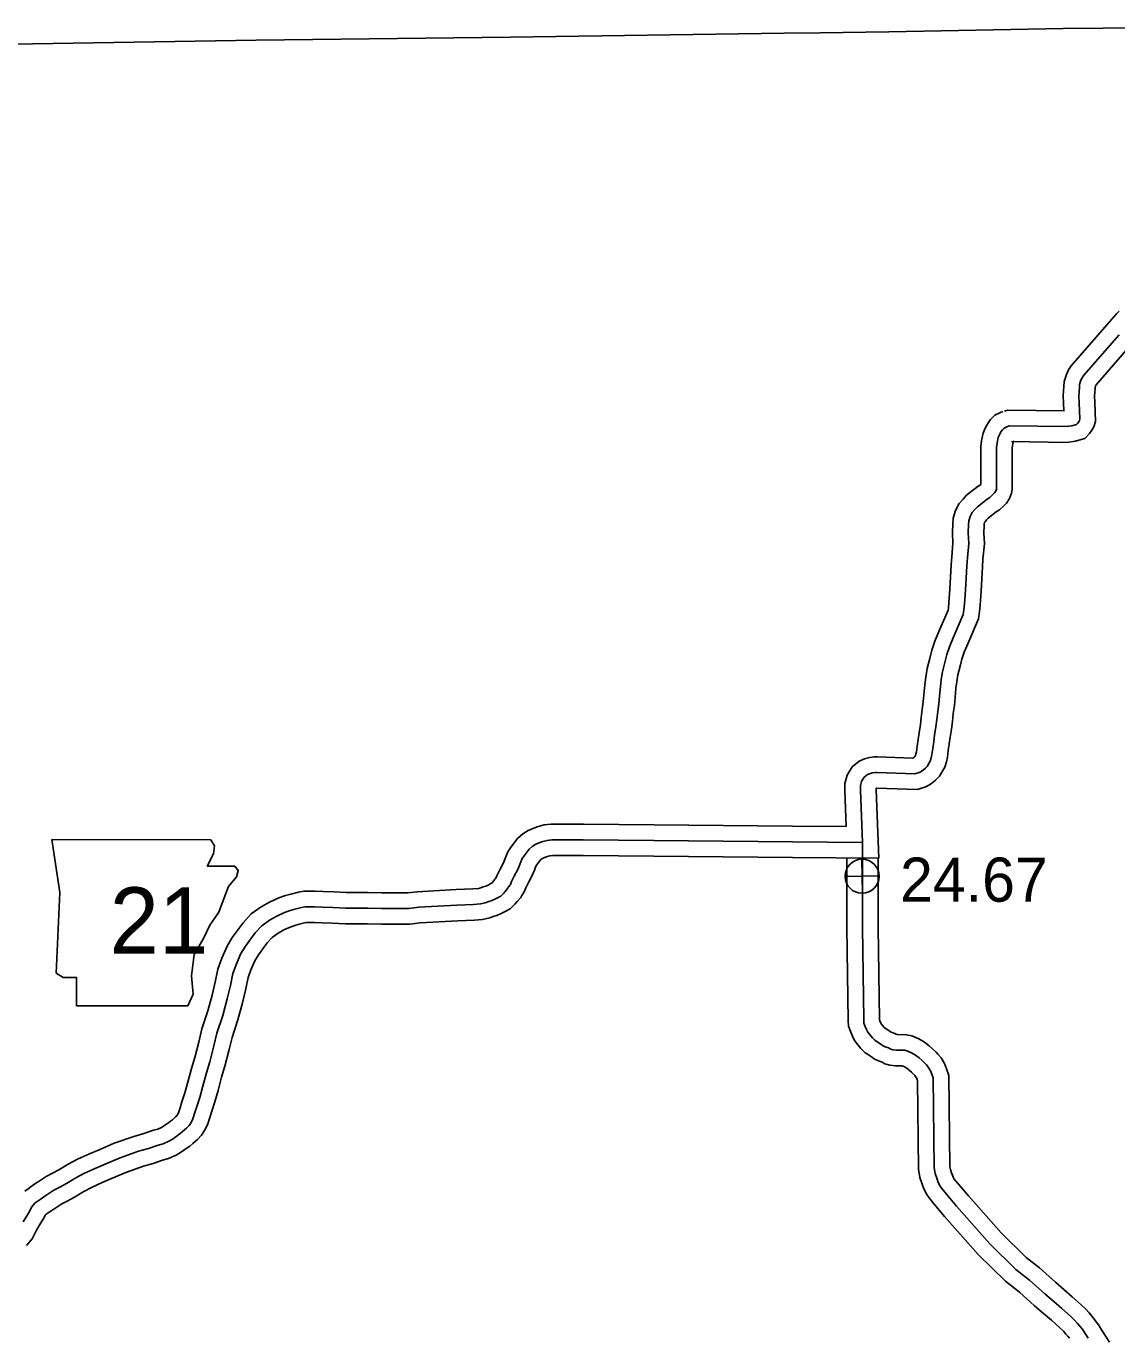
# Model space of a CAD drawing. Extents: x -83719 to 153526, y -11835 to 11446.
# Drawn here: x 10118.8 to 10466.7, y 934.7 to 1353.2 of the extents above; entities that cross this region are included whole.
import ezdxf

# ---------------------------------------------------------------- set-up
doc = ezdxf.new("R2010")
doc.units = 0
for name, color, linetype in [('Level 1', 7, 'Continuous'), ('Level 10', 7, 'Continuous'), ('Level 11', 7, 'Continuous'), ('Level 21', 7, 'Continuous'), ('Level 25', 7, 'Continuous'), ('Level 26', 7, 'Continuous'), ('Level 59', 7, 'Continuous')]:
    doc.layers.add(name, color=color, linetype=linetype)

msp = doc.modelspace()

# ---------------------------------------------------------------- linework, layer by layer
at = {"layer": 'Level 1'}
msp.add_lwpolyline([(10067.73, 1347.54), (10107.73, 1347.41), (10192.16, 1348.71), (10273.27, 1349.67), (10360.54, 1350.95), (10372.01, 1351.05), (10393.98, 1351.43), (10449.58, 1352.46), (10539.16, 1353.2), (10563.99, 1353.18)], dxfattribs=at)
at = {"layer": 'Level 10'}
for points in [[(10467.49, 1262.28), (10466.55, 1261.43), (10463.64, 1258.02), (10452.17, 1244.85), (10451.27, 1243.51), (10450.6, 1242.11), (10449.89, 1239.79), (10449.75, 1238.12), (10449.7, 1236.91), (10449.62, 1235.22), (10449.7, 1232.88), (10449.8, 1230.43), (10431.89, 1230.69), (10430.82, 1230.4)], [(10471.22, 1251.49), (10460.12, 1238.76), (10459.98, 1238.55), (10459.94, 1238.47), (10459.77, 1237.91), (10459.74, 1237.51), (10459.69, 1236.45), (10459.63, 1235.13), (10459.69, 1233.26), (10459.95, 1227.06), (10459.35, 1225.4), (10458.76, 1224.25), (10457.99, 1223.22), (10456.5, 1221.67), (10454.59, 1221.13), (10453.53, 1220.76), (10450.68, 1220.42), (10433.14, 1220.67)], [(10430.35, 1230.25), (10429.6, 1229.97), (10427.82, 1229.04), (10426.44, 1227.69), (10425.51, 1226.47), (10424.69, 1224.98), (10424.07, 1223.38), (10423.56, 1220.98), (10423.36, 1219.06), (10423.35, 1207.04), (10423.07, 1206.78), (10422.47, 1206.4), (10418.79, 1203.55), (10417.64, 1202.26), (10416.43, 1200.86), (10415.21, 1198.69), (10414.52, 1196.26), (10414.35, 1194.52), (10414.24, 1191.45), (10414.43, 1188.23), (10414.03, 1183.91), (10413.87, 1181.29), (10413.43, 1173.57), (10413.11, 1169.3), (10412.96, 1167.52), (10412.86, 1166.81), (10409.95, 1160.03), (10408.64, 1156.96), (10407.7, 1154.1), (10407, 1151.39), (10406.23, 1148.24), (10405.76, 1145.49), (10405.44, 1143.06), (10405.15, 1139.89), (10404.93, 1137.58), (10404.61, 1135.12), (10404.32, 1132.57), (10404.04, 1130.34), (10403.62, 1127.73), (10403.35, 1125.61), (10403.02, 1123.49), (10402.78, 1121.7), (10402.6, 1120.88), (10402.5, 1120.53), (10402.3, 1120.17), (10401.93, 1119.88), (10401.64, 1119.65), (10390.23, 1120.02), (10389.42, 1120.01), (10387.87, 1119.87), (10386.18, 1119.38), (10384.51, 1118.71), (10382.26, 1116.83), (10380.65, 1114.23), (10379.89, 1111.51), (10379.92, 1109.28), (10380.39, 1097.79)], [(10433.88, 1220.9), (10433.85, 1220.88), (10433.76, 1220.73), (10433.68, 1220.51), (10433.45, 1219.43), (10433.36, 1218.54), (10433.34, 1205.41), (10433.14, 1204.17), (10432.51, 1202.45), (10431.46, 1201.04), (10430.61, 1200.15), (10429.25, 1198.85), (10428.2, 1198.19), (10425.63, 1196.2), (10425.15, 1195.66), (10424.65, 1195.09), (10424.51, 1194.83), (10424.38, 1194.38), (10424.33, 1193.85), (10424.25, 1191.57), (10424.45, 1188.06), (10424, 1183.15), (10423.85, 1180.7), (10423.41, 1172.92), (10423.08, 1168.5), (10422.9, 1166.4), (10422.58, 1164.1), (10419.14, 1156.09), (10418.01, 1153.44), (10417.3, 1151.27), (10416.69, 1148.95), (10416.03, 1146.21), (10415.65, 1143.99), (10415.38, 1141.95), (10415.1, 1138.97), (10414.87, 1136.47), (10414.54, 1133.91), (10414.25, 1131.38), (10413.94, 1128.92), (10413.52, 1126.31), (10413.25, 1124.22), (10412.92, 1122.05), (10412.63, 1119.96), (10412.31, 1118.5), (10411.85, 1116.78), (10411.24, 1115.67), (10410.18, 1113.84), (10408.88, 1112.64), (10408.11, 1112.01), (10406.96, 1111.13), (10405.49, 1110.37), (10402.96, 1109.61), (10390.16, 1110.02), (10389.97, 1110.02), (10389.91, 1110.01), (10389.92, 1109.57), (10390.81, 1087.71)], [(10380.39, 1097.79), (10363.27, 1097.93), (10319.09, 1098.4), (10296.52, 1098.61), (10289.45, 1098.62), (10287.93, 1098.6), (10286.12, 1098.61), (10284.03, 1098.34), (10282.09, 1097.88), (10280.13, 1097.12), (10278.95, 1096.56), (10277.22, 1095.53), (10275.5, 1094.04), (10273.48, 1091.35), (10272.43, 1089.75), (10271.58, 1087.6), (10271.04, 1086.26), (10269.96, 1084.25), (10269.04, 1082.33), (10268.8, 1081.74), (10268.45, 1081.24), (10268.32, 1081.01), (10267.71, 1080.28), (10267.39, 1079.89), (10267.21, 1079.72), (10266.79, 1079.49), (10266.14, 1079.15), (10265.35, 1078.83), (10264.59, 1078.56), (10263.8, 1078.26), (10263.01, 1078.09), (10261.24, 1077.98), (10255.92, 1077.75), (10243.52, 1077.03), (10240.5, 1076.66), (10232.19, 1076.64), (10227.84, 1076.73), (10224.83, 1076.78), (10220.86, 1076.75), (10216.88, 1076.97), (10213.46, 1077.11), (10210.93, 1077.17), (10208.75, 1077.21), (10207.31, 1077.14), (10205.62, 1076.92), (10203.14, 1076.25), (10201.51, 1075.79), (10199.32, 1075.07), (10196.38, 1073.71), (10193.68, 1072.16), (10190.57, 1069.91), (10187.94, 1067.1), (10184.49, 1062.4), (10182.83, 1059.59), (10181.15, 1055.86), (10179.89, 1052.33), (10179.03, 1048.2), (10178.04, 1044.02), (10176.68, 1039), (10174.78, 1033.24), (10173.81, 1029.02), (10172.54, 1024.09), (10171.47, 1020.55), (10170.33, 1016.25), (10169.35, 1012.83), (10168.46, 1009.97), (10167.84, 1008.08), (10167.3, 1006.46), (10167.01, 1005.89), (10166.77, 1005.53), (10166.42, 1005.15), (10165.39, 1004.25), (10164.83, 1003.77), (10164.12, 1003.27), (10163.34, 1002.73), (10162.87, 1002.4), (10161.88, 1001.8), (10160.75, 1001.27), (10159.41, 1000.92), (10156.25, 999.87), (10153.08, 998.94), (10146.87, 996.73), (10142.05, 994.66), (10138.99, 993.39), (10135.17, 991.67), (10132.16, 990.08), (10129.12, 988.23), (10127.17, 987.15), (10125.09, 986.1), (10122.53, 984.42), (10121.88, 983.96), (10120.35, 982.92), (10119.35, 982.21), (10118.35, 981.5)], [(10390.6, 1092.75), (10390.6, 1092.08)], [(10390.81, 1087.71), (10363.18, 1087.93), (10318.99, 1088.4), (10296.47, 1088.61), (10289.53, 1088.62), (10287.99, 1088.6), (10286.73, 1088.6), (10285.83, 1088.49), (10285.05, 1088.3), (10284.09, 1087.93), (10283.68, 1087.74), (10283.09, 1087.39), (10282.85, 1087.18), (10281.67, 1085.61), (10281.35, 1085.12), (10280.87, 1083.9), (10280.12, 1082.02), (10278.87, 1079.72), (10278.19, 1078.28), (10277.66, 1076.98), (10276.9, 1075.86), (10276.51, 1075.22), (10275.42, 1073.91), (10274.7, 1073.02), (10273.11, 1071.56), (10271.54, 1070.68), (10270.34, 1070.06), (10268.88, 1069.47), (10268.05, 1069.18), (10266.65, 1068.64), (10264.38, 1068.16), (10261.76, 1067.99), (10256.42, 1067.76), (10244.43, 1067.06), (10241.13, 1066.66), (10232.1, 1066.64), (10227.65, 1066.73), (10224.79, 1066.78), (10220.62, 1066.74), (10216.39, 1066.98), (10213.13, 1067.12), (10210.73, 1067.18), (10208.91, 1067.2), (10208.21, 1067.17), (10207.58, 1067.09), (10205.81, 1066.61), (10204.45, 1066.22), (10202.99, 1065.74), (10200.97, 1064.81), (10199.11, 1063.75), (10197.21, 1062.37), (10195.65, 1060.7), (10192.85, 1056.89), (10191.72, 1054.98), (10190.44, 1052.12), (10189.54, 1049.61), (10188.79, 1046.03), (10187.73, 1041.56), (10186.26, 1036.12), (10184.42, 1030.54), (10183.53, 1026.65), (10182.17, 1021.39), (10181.09, 1017.82), (10179.97, 1013.6), (10178.93, 1009.97), (10177.99, 1006.94), (10177.34, 1004.93), (10176.55, 1002.59), (10175.68, 1000.87), (10174.68, 999.34), (10173.39, 997.96), (10171.93, 996.68), (10170.98, 995.86), (10169.84, 995.07), (10169.04, 994.51), (10168.32, 994.01), (10166.61, 992.97), (10164.16, 991.83), (10162.25, 991.33), (10159.24, 990.33), (10156.17, 989.42), (10150.52, 987.42), (10145.94, 985.45), (10142.97, 984.22), (10139.57, 982.68), (10137.1, 981.37), (10134.13, 979.58), (10131.85, 978.31), (10130.1, 977.43), (10128.17, 976.16), (10127.58, 975.74), (10126.07, 974.72), (10125.16, 974.07), (10124.9, 973.88), (10124.83, 973.81), (10124.5, 973.07), (10123.44, 971.33), (10122.2, 969.24), (10120.71, 966.21), (10118.88, 964.1)], [(10380.6, 1087.65), (10380.59, 1065.55)], [(10390.6, 1087.79), (10390.59, 1065.55)]]:
    msp.add_lwpolyline(points, dxfattribs=at)
at = {"layer": 'Level 11'}
for points in [[(10380.6, 1065.48), (10380.99, 1035.97), (10381.09, 1034.08), (10381.81, 1032.2), (10382.33, 1030.9), (10383.05, 1029.53), (10384.17, 1028.04), (10385.03, 1026.98), (10386.46, 1025.6), (10387.53, 1024.97), (10388.43, 1024.31), (10389.44, 1023.57), (10390.94, 1022.91), (10391.79, 1022.58), (10392.69, 1022.11), (10394.32, 1021.62), (10396.1, 1021.5), (10398.27, 1021.43), (10398.91, 1021.13), (10399.73, 1020.67), (10400.42, 1020.12), (10401.17, 1019.47), (10401.84, 1018.83), (10402.22, 1018.41), (10402.49, 1018.1), (10402.77, 1017.63), (10403.04, 1017.02), (10403.12, 1016.77), (10403.47, 988.46), (10403.85, 985.87), (10404.53, 983.97), (10405.14, 982.2), (10406.1, 980.42), (10406.88, 979.31), (10408.47, 977.34), (10411.74, 973.41), (10422.51, 961.26), (10431.14, 952.74), (10435.6, 949.27), (10440.47, 944.91), (10443.3, 942.44), (10445.89, 940.25), (10448.48, 937.88), (10449.66, 936.74), (10450.47, 935.87), (10451.09, 935.16), (10451.6, 934.51)], [(10390.59, 1065.62), (10390.99, 1036.28), (10391, 1036.17), (10391.11, 1035.86), (10391.42, 1035.1), (10391.53, 1034.89), (10392.05, 1034.2), (10392.42, 1033.75), (10392.55, 1033.62), (10393.02, 1033.34), (10394.35, 1032.37), (10394.49, 1032.27), (10394.74, 1032.16), (10395.9, 1031.72), (10396.3, 1031.51), (10396.62, 1031.49), (10399.62, 1031.39), (10401.35, 1031.03), (10403.5, 1030.02), (10405.31, 1028.99), (10406.78, 1027.84), (10407.92, 1026.86), (10409.02, 1025.8), (10409.66, 1025.1), (10410.61, 1024.02), (10411.7, 1022.18), (10412.41, 1020.54), (10413.1, 1018.4), (10413.46, 989.26), (10413.6, 988.32), (10413.97, 987.29), (10414.34, 986.21), (10414.62, 985.68), (10414.86, 985.34), (10416.2, 983.69), (10419.33, 979.92), (10429.77, 968.14), (10437.75, 960.27), (10442.01, 956.95), (10447.09, 952.4), (10449.81, 950.03), (10452.5, 947.76), (10455.34, 945.16), (10456.79, 943.75), (10457.89, 942.58), (10458.77, 941.57), (10459.61, 940.51), (10461.03, 938.5), (10461.79, 937.24), (10462.5, 936.23), (10463.36, 934.8), (10464.34, 933.3)]]:
    msp.add_lwpolyline(points, dxfattribs=at)
at = {"layer": 'Level 21'}
msp.add_lwpolyline([(10126.9, 1093.64), (10129.44, 1076.72), (10128.31, 1051.07), (10130.57, 1049.66), (10134.8, 1049.66), (10134.8, 1040.63), (10170.32, 1040.63), (10172.02, 1044.3), (10171.45, 1050.22), (10172.3, 1056.99), (10175.4, 1062.34), (10177.37, 1066.29), (10180.19, 1070.52), (10181.88, 1075.03), (10183.29, 1078.7), (10185.83, 1081.8), (10186.4, 1083.77), (10185.27, 1085.18), (10176.53, 1085.18), (10178.5, 1089.13), (10178.78, 1091.67), (10177.61, 1093.62)], close=True, dxfattribs=at)
at = {"layer": 'Level 26'}
for p, q in [((10385.56, 1076.53), (10385.31, 1087.38)), ((10380.01, 1081.83), (10390.86, 1082.08))]:
    msp.add_line(p, q, dxfattribs=at)
msp.add_circle((10385.43, 1081.95), 5.43, dxfattribs=at)
at = {"layer": 'Level 59'}
for points in [[(10467.43, 1254.75), (10456.15, 1241.81), (10455.63, 1241.03), (10455.27, 1240.29), (10454.83, 1238.85), (10454.75, 1237.81), (10454.7, 1236.68), (10454.62, 1235.17), (10454.69, 1233.07), (10454.91, 1227.84), (10454.76, 1227.4), (10454.5, 1226.9), (10454.17, 1226.46), (10453.84, 1226.12), (10453.08, 1225.9), (10452.38, 1225.66), (10450.42, 1225.42), (10432.51, 1225.68), (10432.11, 1225.57)], [(10432.11, 1225.57), (10431.65, 1225.4), (10430.79, 1224.95), (10430.2, 1224.37), (10429.71, 1223.73), (10429.22, 1222.85), (10428.87, 1221.95), (10428.5, 1220.21), (10428.36, 1218.8), (10428.34, 1205.82), (10428.28, 1205.45), (10428.06, 1204.85), (10427.64, 1204.27), (10427.08, 1203.69), (10426.16, 1202.81), (10425.34, 1202.3), (10422.21, 1199.87), (10421.39, 1198.96), (10420.54, 1197.98), (10419.86, 1196.76), (10419.45, 1195.32), (10419.34, 1194.18), (10419.25, 1191.51), (10419.44, 1188.14), (10419.02, 1183.53), (10418.86, 1180.99), (10418.42, 1173.24), (10418.1, 1168.9), (10417.93, 1166.96), (10417.72, 1165.46), (10414.54, 1158.06), (10413.33, 1155.2), (10412.5, 1152.68), (10411.84, 1150.17), (10411.13, 1147.22), (10410.7, 1144.74), (10410.41, 1142.5), (10410.12, 1139.43), (10409.9, 1137.02), (10409.57, 1134.51), (10409.28, 1131.97), (10408.99, 1129.63), (10408.57, 1127.02), (10408.3, 1124.91), (10407.97, 1122.77), (10407.7, 1120.83), (10407.46, 1119.69), (10407.17, 1118.65), (10406.88, 1118.11), (10406.23, 1117), (10405.61, 1116.42), (10405.02, 1115.95), (10404.26, 1115.36), (10403.6, 1115.02), (10402.31, 1114.63), (10390.2, 1115.02), (10389.7, 1115.01), (10388.8, 1114.93), (10387.8, 1114.65), (10387.11, 1114.37), (10386.09, 1113.52), (10385.28, 1112.2), (10384.9, 1110.86), (10384.92, 1109.42), (10385.6, 1092.75)], [(10385.6, 1092.75), (10363.23, 1092.93), (10319.04, 1093.4), (10296.49, 1093.61), (10289.49, 1093.62), (10287.96, 1093.6), (10286.43, 1093.6), (10284.93, 1093.41), (10283.57, 1093.09), (10282.11, 1092.53), (10281.31, 1092.15), (10280.16, 1091.46), (10279.17, 1090.61), (10277.58, 1088.48), (10276.89, 1087.43), (10276.22, 1085.75), (10275.58, 1084.14), (10274.42, 1081.98), (10273.61, 1080.3), (10273.23, 1079.36), (10272.67, 1078.55), (10272.42, 1078.11), (10271.57, 1077.1), (10271.04, 1076.45), (10270.16, 1075.64), (10269.17, 1075.09), (10268.24, 1074.6), (10267.11, 1074.15), (10266.32, 1073.87), (10265.22, 1073.45), (10263.7, 1073.12), (10261.5, 1072.98), (10256.17, 1072.76), (10243.98, 1072.05), (10240.81, 1071.66), (10232.15, 1071.64), (10227.74, 1071.73), (10224.81, 1071.78), (10220.74, 1071.75), (10216.63, 1071.97), (10213.3, 1072.12), (10210.83, 1072.17), (10208.83, 1072.21), (10207.76, 1072.16), (10206.6, 1072), (10204.47, 1071.43), (10202.98, 1071), (10201.16, 1070.41), (10198.68, 1069.26), (10196.4, 1067.95), (10193.89, 1066.14), (10191.8, 1063.9), (10188.67, 1059.64), (10187.27, 1057.28), (10185.8, 1053.99), (10184.71, 1050.97), (10183.91, 1047.11), (10182.88, 1042.79), (10181.47, 1037.56), (10179.6, 1031.89), (10178.67, 1027.83), (10177.35, 1022.74), (10176.28, 1019.18), (10175.15, 1014.93), (10174.14, 1011.4), (10173.23, 1008.45), (10172.59, 1006.51), (10171.92, 1004.52), (10171.34, 1003.38), (10170.73, 1002.43), (10169.91, 1001.55), (10168.66, 1000.46), (10167.9, 999.82), (10166.98, 999.17), (10166.19, 998.62), (10165.6, 998.21), (10164.24, 997.38), (10162.46, 996.55), (10160.83, 996.12), (10157.75, 995.1), (10154.63, 994.18), (10148.69, 992.08), (10143.99, 990.06), (10140.98, 988.81), (10137.37, 987.17), (10134.63, 985.73), (10131.63, 983.9), (10129.51, 982.73), (10127.59, 981.77), (10125.35, 980.29), (10124.73, 979.85), (10123.21, 978.82), (10122.25, 978.14), (10121.63, 977.69), (10120.94, 976.98), (10120.48, 976.34), (10120.07, 975.4), (10119.16, 973.91), (10117.8, 971.62)], [(10385.6, 1092.75), (10385.59, 1065.55)], [(10385.59, 1065.55), (10385.99, 1036.12), (10386.04, 1035.12), (10386.46, 1034.03), (10386.88, 1033), (10387.29, 1032.21), (10388.11, 1031.12), (10388.72, 1030.36), (10389.5, 1029.61), (10390.28, 1029.16), (10391.39, 1028.34), (10391.96, 1027.92), (10392.84, 1027.53), (10393.84, 1027.15), (10394.58, 1026.76), (10395.22, 1026.57), (10396.36, 1026.49), (10399.03, 1026.4), (10399.76, 1026.25), (10401.21, 1025.57), (10402.52, 1024.83), (10403.6, 1023.98), (10404.55, 1023.16), (10405.43, 1022.31), (10405.94, 1021.75), (10406.55, 1021.06), (10407.24, 1019.91), (10407.72, 1018.78), (10408.11, 1017.58), (10408.46, 988.86), (10408.72, 987.09), (10409.25, 985.63), (10409.74, 984.21), (10410.36, 983.05), (10410.87, 982.32), (10412.34, 980.51), (10415.54, 976.67), (10426.14, 964.7), (10434.45, 956.5), (10438.81, 953.11), (10443.78, 948.65), (10446.56, 946.23), (10449.2, 944.01), (10451.91, 941.52), (10453.23, 940.24), (10454.18, 939.22), (10454.93, 938.37), (10455.61, 937.51), (10456.84, 935.76), (10457.59, 934.51)]]:
    msp.add_lwpolyline(points, dxfattribs=at)

# ---------------------------------------------------------------- texts
at = {"layer": 'Level 21'}
msp.add_text('21', height=21.12, dxfattribs=at).set_placement((10145.4, 1057.29))
at = {"layer": 'Level 25'}
msp.add_text('24.67', height=14.08, dxfattribs=at).set_placement((10397.55, 1073.83))

doc.saveas('drawing.dxf')
